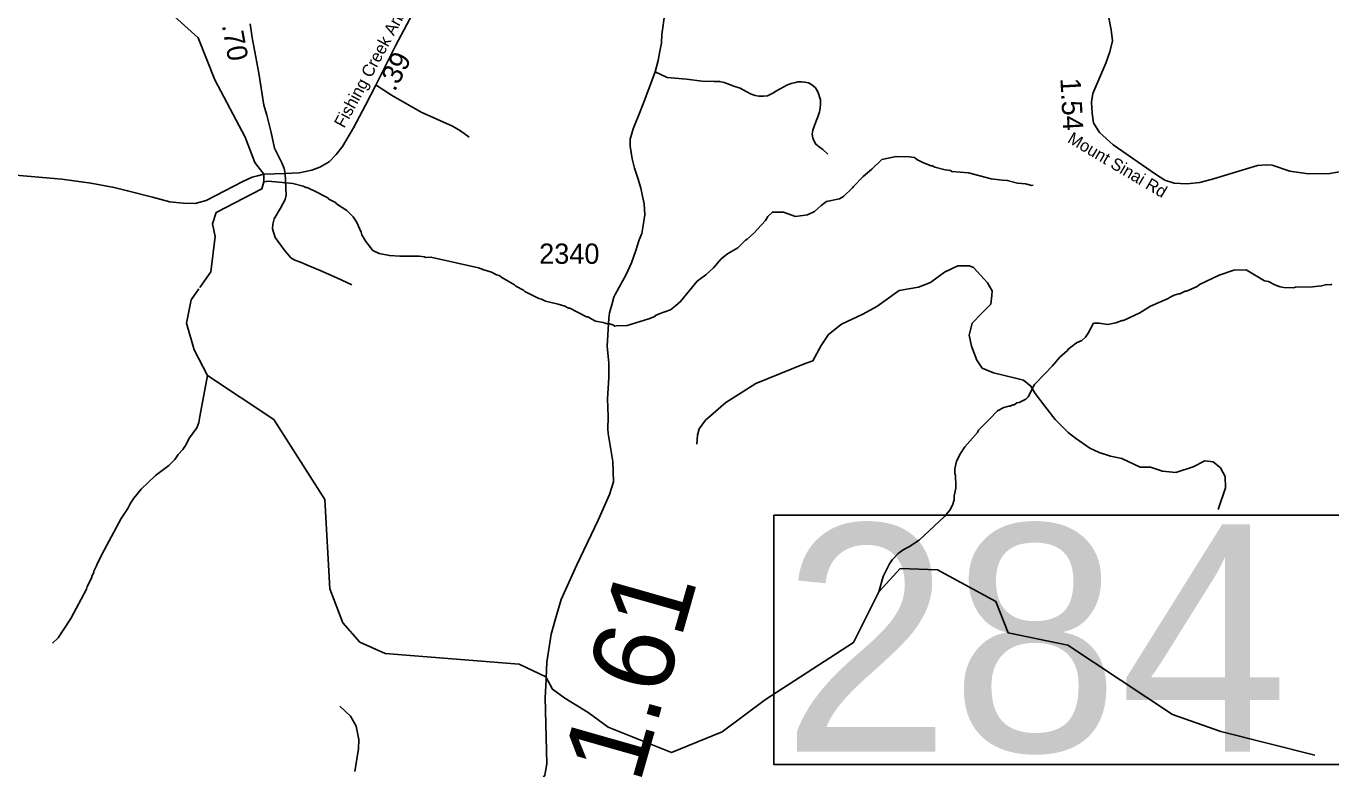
# Model space of a CAD drawing. Extents: x 1248224 to 1454986, y 825081 to 985870.
# Drawn here: x 1386067 to 1394113, y 868708 to 873287 of the extents above; entities that cross this region are included whole.
import ezdxf

# ---------------------------------------------------------------- set-up
doc = ezdxf.new("R2010")
doc.units = 0
for name, color, linetype in [('Exist Hydrographic Creek Single Shore', 7, 'Continuous'), ('Exist Hydrographic Misc Water Feature', 7, 'Continuous'), ('Exist Road Non-System Type 51', 7, 'Continuous'), ('Exist Road Secondary Mileage Hundredths English Label', 7, 'Continuous'), ('Exist Road Secondary Structure Standard Bridge Number Label', 7, 'Continuous'), ('Exist Road Secondary Type 51 Attributed', 7, 'Continuous'), ('Exist Road Secondary Type 51 Label', 7, 'Continuous'), ('Exist Road Secondary Type 51 Number Label', 7, 'Continuous')]:
    doc.layers.add(name, color=color, linetype=linetype)

msp = doc.modelspace()

# ---------------------------------------------------------------- linework, layer by layer
at = {"layer": 'Exist Hydrographic Creek Single Shore'}
msp.add_lwpolyline([(1387138.5, 871676.7), (1387205.8, 871772.2), (1387232.1, 871990.7), (1387216.3, 872068.8), (1387237.9, 872138.1), (1387521, 872284.1), (1387533.1, 872328.3), (1387532.5, 872373.7), (1387477.6, 872446), (1387418.4, 872602), (1387229.8, 872956.8), (1387126.9, 873215), (1386938.9, 873386.1)], dxfattribs=at)
at = {"layer": 'Exist Hydrographic Misc Water Feature'}
msp.add_line((1387138.8, 870881.2), (1387185.9, 871133.7), dxfattribs=at)
for points in [[(1392276.7, 872307), (1392268.6, 872305.2), (1392228.8, 872314.1), (1392180.9, 872319.1), (1392117.3, 872336.4), (1392085.3, 872337.2), (1392017.1, 872345.6), (1391878.3, 872381.8), (1391774.4, 872392), (1391766.5, 872396.2), (1391734.6, 872400.9), (1391671.1, 872418.3), (1391655.2, 872426.7), (1391647.2, 872426.8), (1391599.6, 872443.9), (1391560, 872464.7), (1391544.2, 872477), (1391512.4, 872481.7), (1391431.7, 872483.9), (1391344, 872465.4), (1391281.7, 872405.2), (1391227.7, 872360.1), (1391168.4, 872299.4), (1391162.2, 872289.6), (1391107.1, 872236.9), (1391082.8, 872223.4), (1391002.3, 872205.2), (1390969.8, 872181.9), (1390929, 872144.8), (1390884.6, 872123.8), (1390812.3, 872113.4), (1390737.4, 872140), (1390668.9, 872140.6), (1390640.3, 872113.2), (1390625.8, 872089.6), (1390554, 872011.2), (1390513.2, 871974.1), (1390503.2, 871968.4), (1390456.1, 871921.4), (1390391.2, 871882.9), (1390353.6, 871853.3), (1390305.4, 871796.8), (1390257.9, 871754.6), (1390205.7, 871715), (1390102.8, 871589.4), (1390072.3, 871562.1), (1390039.8, 871538.8), (1389971.2, 871514.4), (1389947, 871502.9), (1389942.9, 871497), (1389906.5, 871481.8), (1389773.6, 871440.8), (1389706.2, 871438.7)], [(1389706.2, 871438.7), (1389697.5, 871438.4), (1389689.7, 871444.6), (1389665.9, 871451.1), (1389649.9, 871451.5), (1389626, 871460), (1389578.2, 871469.1), (1389530.7, 871494.1), (1389522.7, 871494.3), (1389419.9, 871548.5), (1389411.9, 871548.6), (1389388.2, 871561.2), (1389348.4, 871574.1), (1389268.9, 871591.8), (1389245.1, 871604.3), (1389229.2, 871608.7), (1389142.2, 871650.5), (1389134.3, 871658.7), (1389086.8, 871683.8), (1389079, 871692), (1389000.1, 871737.7), (1388984.3, 871750), (1388968.4, 871754.3), (1388936.7, 871771), (1388889, 871784), (1388857.2, 871796.7), (1388562.7, 871863.2), (1388530.6, 871859.9), (1388522.7, 871864.1), (1388490.8, 871868.8), (1388370.9, 871869.4), (1388306.9, 871872.8), (1388243.2, 871886.2), (1388205.6, 871903.1), (1388160.8, 871960.1), (1388137.6, 872000.5), (1388134, 872016.6), (1388103.4, 872081.3), (1388084.1, 872111.6), (1388044.9, 872150.5), (1387981.8, 872191.8), (1387974, 872200), (1387934.4, 872220.9), (1387926.6, 872229), (1387839.6, 872274.9), (1387823.7, 872279.2), (1387800, 872291.7), (1387792, 872291.9), (1387776.1, 872300.3), (1387712.5, 872317.7), (1387560.8, 872331), (1387533.1, 872328.3)], [(1394119.5, 871696.7), (1394111.5, 871692.9), (1394087.5, 871693.4), (1394055.3, 871686.1), (1393999.1, 871679.4), (1393895.1, 871677.7), (1393879.1, 871674), (1393823.1, 871675.3), (1393799.1, 871679.8), (1393767.4, 871692.5), (1393727.8, 871713.4), (1393704, 871717.9), (1393589.4, 871784.3), (1393513.4, 871782.1), (1393424.7, 871752), (1393303.4, 871694.7), (1393287.2, 871683), (1393222.5, 871652.5), (1393214.5, 871652.7), (1393182.2, 871637.4), (1393174.2, 871637.6), (1393146, 871628.2), (1393121.7, 871616.8), (1393109.5, 871607.1), (1393000.5, 871561.4), (1392935.5, 871519), (1392834.5, 871473.2), (1392826.5, 871473.4), (1392786.2, 871458.3), (1392738, 871447.3), (1392682.2, 871456.6), (1392649.1, 871455.1), (1392616.9, 871394), (1392600.4, 871370.4), (1392575.9, 871349), (1392543.6, 871335.7), (1392490.7, 871292.9), (1392488.1, 871287.4), (1392441.6, 871246.1), (1392393.7, 871190.4), (1392351.2, 871145.9)], [(1387594.8, 870861.5), (1387185.9, 871133.7), (1387103.8, 871291.6), (1387056.9, 871456.7), (1387084.9, 871600.6), (1387131.7, 871667)], [(1392351.2, 871145.9), (1392285.9, 871077.5), (1392246.2, 871002.5), (1392232, 870986.8), (1392191.5, 870967.7), (1392175.5, 870964), (1392159.2, 870952.4), (1392151.2, 870952.6), (1392135, 870945), (1392127, 870945.2), (1392096.9, 870935.8), (1392056.4, 870914.7), (1392006.9, 870863.9), (1391939.5, 870795.4), (1391932.8, 870781.6)], [(1386230.4, 869482.3), (1386265.2, 869516.9), (1386342.1, 869634.9), (1386438.4, 869816.5), (1386442.9, 869832.2), (1386472.2, 869887.5), (1386472.4, 869895.5), (1386485, 869919.2), (1386485.1, 869927.2), (1386501.9, 869958.8), (1386502.1, 869966.8), (1386533.6, 870029.9), (1386653, 870250.9), (1386694.6, 870313.8), (1386711.3, 870345.4), (1386732.1, 870376.9), (1386775.5, 870431.8), (1386865.6, 870517.5), (1386947, 870577.4), (1386983.9, 870614.5), (1387004.7, 870646), (1387033.4, 870677.3), (1387050, 870700.8), (1387075.1, 870748.2), (1387118.7, 870811.1), (1387131.5, 870842.7), (1387138.8, 870881.2)], [(1394014, 868792.1), (1393434, 868938.4), (1393136, 869043), (1392491.2, 869471.7), (1392121.7, 869547.4), (1392045.9, 869739.1), (1391687.7, 869934.6), (1391456.2, 869942.6), (1391325.5, 869799.2), (1391169, 869486.3), (1390626.1, 869135.9), (1390358.8, 868936.2), (1390047.5, 868808.4), (1389656.4, 868964.2), (1389532.7, 869056), (1389389, 869143.9), (1389311.9, 869198.7), (1389272, 869275), (1389106.9, 869353.8), (1388281.9, 869419.7), (1388124.9, 869488.5), (1388019.9, 869608.9), (1387939.9, 869817.2), (1387909.9, 870369.3), (1387594.8, 870861.5)], [(1391325.5, 869799.2), (1391352.2, 869893.6), (1391390.1, 869972.6), (1391406.8, 869996.2), (1391443.7, 870035.2), (1391474.3, 870058.4), (1391514.8, 870079.4), (1391573.8, 870118), (1391729.3, 870264), (1391762.3, 870303.1), (1391779, 870334.7), (1391789.8, 870366.5), (1391790.4, 870390.5), (1391799.5, 870438.2), (1391800.6, 870478.2), (1391797, 870494.3), (1391797.5, 870518.2), (1391793.7, 870526.3), (1391794.5, 870558.3), (1391803.6, 870606), (1391828.8, 870653.4), (1391855.7, 870692.7), (1391932.8, 870781.6)]]:
    msp.add_lwpolyline(points, dxfattribs=at)
at = {"layer": 'Exist Road Non-System Type 51'}
for points in [[(1389946.3, 873005), (1390019.8, 872970.3), (1390138.9, 872959.3), (1390235.4, 872947.3), (1390309.4, 872945.8), (1390345.5, 872945.3), (1390371.4, 872938.8), (1390404.7, 872928.1), (1390430.5, 872917.4), (1390470, 872904.4), (1390507.4, 872883.7), (1390537.1, 872867.1), (1390563, 872860.5), (1390584.9, 872856.1), (1390614.9, 872855.5), (1390639, 872857), (1390671.3, 872874.4), (1390693.6, 872887.9), (1390762.6, 872924.4), (1390784.8, 872933.9), (1390810.9, 872939.4), (1390825, 872943.1), (1390849.1, 872944.6), (1390867, 872942.3), (1390891, 872937.8), (1390910.8, 872927.4), (1390934.4, 872906.9), (1390946, 872886.6), (1390955.4, 872866.4), (1390959.1, 872852.4), (1390964.7, 872832.2), (1390966.2, 872806.2), (1390963.7, 872782.2), (1390959.2, 872758.3), (1390954.9, 872746.4), (1390948.6, 872728.5), (1390935.9, 872696.7), (1390925.4, 872668.9), (1390918.9, 872645), (1390914.4, 872621.1), (1390918, 872599), (1390923.6, 872582.9), (1390937, 872558.6), (1390956.6, 872542.2), (1390980.3, 872525.7), (1391009.8, 872497.1)], [(1388225.3, 872923.1), (1388320.3, 872860.8), (1388502.9, 872755.9), (1388696.2, 872670.3), (1388744.8, 872642.2), (1388798.1, 872602.4)], [(1387663.7, 872378.5), (1387671.4, 872245), (1387665.3, 872218.4), (1387636.4, 872165.3), (1387596.8, 872098.8), (1387589.2, 872066.4), (1387586.2, 872036.8), (1387602.9, 871983.7), (1387657.7, 871908.4), (1387700.3, 871859.6), (1387724.6, 871844.9), (1387758.1, 871831.6), (1387805.3, 871812.4), (1387879.8, 871779.9), (1387983.3, 871735.6), (1388075.4, 871691.3)], [(1391883, 871382.1), (1391901.2, 871455.1), (1391961.2, 871518), (1392015.5, 871572.4), (1392021.2, 871626.7), (1392024.1, 871655.3), (1391995.5, 871703.9), (1391909.8, 871798.3), (1391884.1, 871809.7), (1391812.6, 871809.7), (1391729.8, 871769.7), (1391644, 871706.8), (1391569.7, 871678.2), (1391449.7, 871658.2), (1391312.5, 871558.1), (1391226.8, 871512.3), (1391095.4, 871449.4), (1391015.3, 871386.5), (1390969.6, 871317.9), (1390918.2, 871223.5), (1390861, 871203.5), (1390566.7, 871083.4), (1390382.3, 870967.4), (1390256.5, 870858.8), (1390216.5, 870804.4), (1390207.9, 870764.4), (1390202.2, 870710.1)], [(1393417.6, 870306.9), (1393463.3, 870441.3), (1393460.4, 870509.9), (1393431.9, 870564.3), (1393386.1, 870601.4), (1393334.7, 870607.2), (1393263.3, 870570), (1393157.5, 870535.7), (1393074.7, 870544.2), (1393000.4, 870567.1), (1392937.5, 870567.1), (1392823.2, 870621.5), (1392754.6, 870635.8), (1392683.2, 870658.6), (1392626, 870684.4), (1392537.4, 870747.3), (1392491.7, 870781.6), (1392411.7, 870861.7), (1392348.8, 870944.6), (1392288.8, 871021.8), (1392263.1, 871067.6), (1392217.4, 871104.7), (1392168.8, 871116.2), (1392031.6, 871150.5), (1391963, 871179.1), (1391928.7, 871227.7), (1391897.3, 871313.5), (1391883, 871382.1)], [(1388002.3, 869093.6), (1388068.2, 869033), (1388102.8, 868971.7), (1388118.8, 868889.2), (1388116.1, 868830.6), (1388094.9, 868692.2)]]:
    msp.add_lwpolyline(points, dxfattribs=at)
at = {"layer": 'Exist Road Secondary Structure Standard Bridge Number Label'}
msp.add_lwpolyline([(1390676.7, 870272.4), (1394392.6, 870272.4), (1394392.6, 868735.9), (1390676.7, 868735.9)], close=True, dxfattribs=at)
at = {"layer": 'Exist Road Secondary Type 51 Attributed'}
for points in [[(1388801.9, 873974.5), (1388754.3, 873924.9), (1388725.4, 873885.9), (1388686.4, 873822.3), (1388556.6, 873580.2), (1388481.5, 873424.1), (1388347.4, 873169.1), (1388223.2, 872923.5), (1388160, 872800), (1388084.9, 872659.8), (1388018.4, 872545.6), (1387978, 872495), (1387936.1, 872450.2), (1387878.4, 872418.5), (1387827.8, 872399.7), (1387749.9, 872382.3), (1387663.7, 872378.5)], [(1390006.3, 873366.8), (1389987.8, 873235.5), (1389984, 873182.5), (1389974.6, 873133.1), (1389965.1, 873074.6), (1389946.3, 873005), (1389882.2, 872834.9), (1389853.9, 872761.8), (1389809.6, 872653.8), (1389790.8, 872590.3), (1389792, 872548.2), (1389804.4, 872469.9), (1389818.1, 872410.6), (1389840.7, 872342.9), (1389857.7, 872288), (1389867.6, 872238.5), (1389878.7, 872192.3), (1389881.3, 872124.2), (1389872, 872058.3), (1389863, 872008.5), (1389848, 871968.8), (1389826.6, 871903.2), (1389799.1, 871827.7), (1389767.6, 871756.3), (1389698.7, 871632), (1389690.4, 871616), (1389679.5, 871569.1), (1389664.9, 871519.2), (1389660.2, 871487.3), (1389650.3, 871314.5), (1389660, 871208.4), (1389660, 871121.7), (1389652.8, 870987.7), (1389654.5, 870938.2), (1389655.3, 870876.2), (1389653.9, 870805.3), (1389656, 870775.6), (1389685.2, 870603.6), (1389688, 870478.4), (1389665.3, 870398.8), (1389594.2, 870242.3), (1389463.5, 869966.4), (1389366.9, 869753.1), (1389335.6, 869647.9), (1389304.5, 869538.5), (1389278.9, 869365), (1389273.9, 869269.6)], [(1394200.3, 872395.6), (1394105.4, 872378.9), (1393975.3, 872377), (1393859.1, 872393.8), (1393751.3, 872431), (1393716, 872432.8), (1393660.2, 872427.3), (1393388.8, 872345.4), (1393305.1, 872323.1), (1393225.2, 872315.6), (1393147.1, 872319.4), (1393089.5, 872338), (1393031.9, 872375.2), (1392770.4, 872556.4), (1392686.8, 872630.9), (1392649.6, 872690.4), (1392640.3, 872749.9), (1392636.6, 872818.8), (1392644, 872872.7), (1392725.8, 873059.8), (1392749.9, 873128.6), (1392766.7, 873197.5), (1392757.4, 873264.4), (1392740.8, 873349.6)], [(1387448.5, 873300.8), (1387455.8, 873246.3), (1387459.5, 873228.2), (1387502.8, 872998.3), (1387533.1, 872800.3), (1387550.6, 872739), (1387578.2, 872632.4), (1387598, 872535), (1387644.5, 872444.8), (1387657.8, 872410.5), (1387663.7, 872378.5)], [(1387532.5, 872373.7), (1387493.5, 872365), (1387460.3, 872356.4), (1387404, 872330.3), (1387293.3, 872272.6), (1387176.3, 872211.9), (1387108.4, 872194.6), (1387036.2, 872196.1), (1386952.5, 872204.7), (1386846.2, 872233.2), (1386693.1, 872272.2), (1386609.3, 872292.4), (1386466.4, 872319.9), (1386287.9, 872342.9), (1386072.8, 872363.1), (1385570.9, 872404.8)], [(1387663.7, 872378.5), (1387532.5, 872373.7)], [(1389273.9, 869269.6), (1389273.2, 869256.6), (1389267.5, 869148.9), (1389278.9, 868739.3), (1389264.7, 868669), (1389227.8, 868612.1), (1389162.4, 868518.2), (1389097, 868444.3), (1388932.2, 868324.8), (1388710.5, 868171.2), (1388510, 868062.6), (1388331.2, 867953.7), (1388214.7, 867859.9), (1388135.1, 867757.5), (1388075.4, 867663.6), (1388032.8, 867556.1), (1387981.7, 867388.3), (1387910.6, 867226.1), (1387808.3, 867027), (1387706.3, 866838.2), (1387550, 866579.4), (1387478.9, 866440), (1387459, 866388.8), (1387425.2, 866045.7)]]:
    msp.add_lwpolyline(points, dxfattribs=at)

# ---------------------------------------------------------------- texts
at = {"layer": 'Exist Road Secondary Mileage Hundredths English Label'}
for s, height, rotation, p in [('.70', 125, 280.49685, (1387273.4, 873292.6)), ('.39', 125, 63.18432, (1388341, 872879.2)), ('1.54', 125, 273.09165, (1392444.3, 872964.7)), ('1.61', 500, 74.12282, (1389850.1, 868609.1))]:
    msp.add_text(s, height=height, rotation=rotation, dxfattribs=at).set_placement(p)
at = {"layer": 'Exist Road Secondary Structure Standard Bridge Number Label'}
msp.add_text('284', height=1400, dxfattribs=at).set_placement((1390726.8, 868815))
at = {"layer": 'Exist Road Secondary Type 51 Label'}
for s, rotation, p in [('Fishing Creek Arbor Rd', 61.72705, (1388028.1, 872654.2)), ('Mount Sinai Rd', 329.40975, (1392483.1, 872574.3))]:
    msp.add_text(s, height=75, rotation=rotation, dxfattribs=at).set_placement(p)
at = {"layer": 'Exist Road Secondary Type 51 Number Label'}
msp.add_text('2340', height=125, dxfattribs=at).set_placement((1389230.6, 871821.9))

doc.saveas('drawing.dxf')
